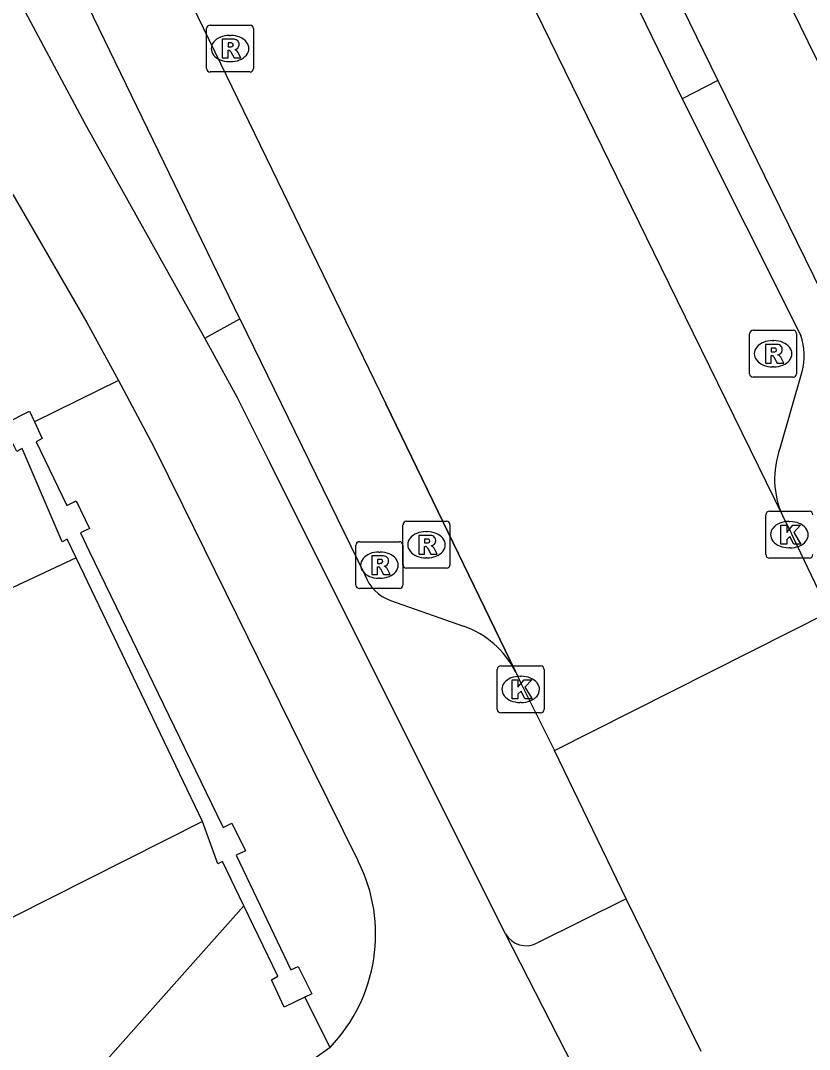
# Model space of a CAD drawing. Extents: x 160457 to 162082, y 388340 to 389736.
# Drawn here: x 161000.17 to 161016.98, y 388768.82 to 388790.76 of the extents above; entities that cross this region are included whole.
import ezdxf

# ---------------------------------------------------------------- set-up
doc = ezdxf.new("R2010")
doc.units = 0
for name, color, linetype in [('IMGEO_Berm_groen', 7, 'Continuous'), ('IMGEO_Fietspad_gesloten', 7, 'Continuous'), ('IMGEO_Fietspad_open', 7, 'Continuous'), ('IMGEO_Kolk', 7, 'Continuous'), ('IMGEO_Muur', 7, 'Continuous'), ('IMGEO_Parkeervlak_open', 7, 'Continuous'), ('IMGEO_Rijbaan_lokaal_gesloten', 7, 'Continuous'), ('IMGEO_Rioolput', 7, 'Continuous'), ('IMGEO_Stuw', 7, 'Continuous'), ('IMGEO_Verkeerseiland_open', 7, 'Continuous'), ('IMGEO_Voetpad_open', 7, 'Continuous'), ('IMGEO_Waterloop', 7, 'Continuous')]:
    doc.layers.add(name, color=color, linetype=linetype)

msp = doc.modelspace()

# ---------------------------------------------------------------- linework, layer by layer
at = {"layer": 'IMGEO_Berm_groen'}
msp.add_lwpolyline([(161000.979, 388767.447), (161004.923, 388771.881)], dxfattribs=at)
at = {"layer": 'IMGEO_Fietspad_gesloten'}
for points in [[(160994.813, 388835.553), (161000, 388824.949), (161016.943, 388790.314), (161018.227, 388787.693), (161021.087, 388781.853), (161021.707, 388780.587)], [(160992.974, 388834.647), (161000, 388820.255), (161015.023, 388789.483)], [(161004.094, 388783.984), (161001.54, 388788.556), (161000, 388791.451), (160999.687, 388792.074), (160981.616, 388829.099)], [(160979.736, 388828.183), (160997.708, 388791.317), (160999.575, 388787.785), (161000, 388787.051), (161001.579, 388784.322), (161002.252, 388783.081)], [(161015.023, 388789.483), (161016.354, 388786.762), (161019.198, 388780.947), (161021.279, 388776.693)], [(161010.499, 388771.285), (161008.285, 388775.713), (161005.467, 388781.349), (161004.785, 388782.712), (161004.094, 388783.984)], [(161002.252, 388783.081), (161003.004, 388781.665), (161003.614, 388780.428), (161006.388, 388774.803), (161007.358, 388772.835)], [(161012.581, 388767.208), (161010.499, 388771.285)], [(161006.759, 388768.862), (161005.803, 388768.175)]]:
    msp.add_lwpolyline(points, dxfattribs=at)
msp.add_arc((161004.261, 388771.27), 3.47, 316.0511, 26.8014, dxfattribs=at)
at = {"layer": 'IMGEO_Fietspad_open'}
msp.add_lwpolyline([(161013.067, 388772.028), (161011.169, 388771.082)], dxfattribs=at)
msp.add_arc((161010.942, 388771.541), 0.512, 209.9961, 296.2918, dxfattribs=at)
at = {"layer": 'IMGEO_Kolk'}
for p, q in [((161016.048, 388779.369), (161016.048, 388780.221)), ((161016.123, 388780.295), (161016.975, 388780.295)), ((161016.536, 388780.075), (161016.561, 388780.075)), ((161016.559, 388779.515), (161016.534, 388779.515)), ((161016.975, 388779.295), (161016.123, 388779.295)), ((161010.321, 388776.07), (161010.321, 388776.922)), ((161010.396, 388776.996), (161011.248, 388776.996)), ((161011.322, 388776.922), (161011.322, 388776.07)), ((161010.809, 388776.776), (161010.834, 388776.776)), ((161010.832, 388776.216), (161010.807, 388776.216)), ((161011.248, 388775.996), (161010.396, 388775.996))]:
    msp.add_line(p, q, dxfattribs=at)
for points in [[(161016.048, 388779.369), (161016.048, 388780.221)], [(161016.123, 388780.295), (161016.975, 388780.295)], [(161016.369, 388779.995), (161016.492, 388779.995), (161016.492, 388779.844), (161016.622, 388779.995), (161016.786, 388779.995), (161016.64, 388779.844), (161016.793, 388779.595), (161016.641, 388779.595), (161016.556, 388779.759), (161016.492, 388779.692), (161016.492, 388779.595), (161016.369, 388779.595), (161016.369, 388779.995)], [(161016.975, 388779.295), (161016.123, 388779.295)], [(161010.321, 388776.07), (161010.321, 388776.922)], [(161010.396, 388776.996), (161011.248, 388776.996)], [(161011.322, 388776.922), (161011.322, 388776.07)], [(161010.642, 388776.696), (161010.765, 388776.696), (161010.765, 388776.545), (161010.895, 388776.696), (161011.059, 388776.696), (161010.913, 388776.545), (161011.066, 388776.296), (161010.914, 388776.296), (161010.829, 388776.46), (161010.765, 388776.393), (161010.765, 388776.296), (161010.642, 388776.296), (161010.642, 388776.696)], [(161011.248, 388775.996), (161010.396, 388775.996)]]:
    msp.add_lwpolyline(points, dxfattribs=at)
for centre, start, end in [((161016.125, 388780.219), 91.552, 178.448), ((161016.125, 388780.219), 91.552, 178.448), ((161016.973, 388780.219), 1.552, 88.448), ((161016.973, 388780.219), 1.552, 88.448), ((161016.125, 388779.371), 181.552, 268.448), ((161016.125, 388779.371), 181.552, 268.448), ((161016.973, 388779.371), 271.552, 358.448), ((161016.973, 388779.371), 271.552, 358.448), ((161010.398, 388776.92), 91.552, 178.448), ((161010.398, 388776.92), 91.552, 178.448), ((161011.246, 388776.92), 1.552, 88.448), ((161011.246, 388776.92), 1.552, 88.448), ((161010.398, 388776.072), 181.552, 268.448), ((161010.398, 388776.072), 181.552, 268.448), ((161011.246, 388776.072), 271.552, 358.448), ((161011.246, 388776.072), 271.552, 358.448)]:
    msp.add_arc(centre, 0.0765, start, end, dxfattribs=at)
for centre, major_axis, ratio, start_param, end_param in [((161016.535, 388779.795), (-0.387, 0.002), 0.722429, 4.712389, 7.853982), ((161016.56, 388779.795), (-0.39, 0.002), 0.717154, 1.570796, 4.712389), ((161010.808, 388776.496), (-0.387, 0.002), 0.722429, 4.712389, 7.853982), ((161010.833, 388776.496), (-0.39, 0.002), 0.717154, 1.570796, 4.712389)]:
    msp.add_ellipse(centre, major_axis=major_axis, ratio=ratio, start_param=start_param, end_param=end_param, dxfattribs=at)
at = {"layer": 'IMGEO_Muur'}
for points in [[(160999.823, 388782.158), (161000.353, 388782.431), (161000.459, 388782.204)], [(161000.459, 388782.204), (161000.627, 388781.846), (161000.494, 388781.775), (161001.151, 388780.418), (161001.35, 388780.514), (161001.635, 388779.928), (161001.439, 388779.834), (161001.629, 388779.441), (161004.349, 388773.825), (161004.484, 388773.547), (161004.669, 388773.646), (161004.956, 388773.053), (161004.76, 388772.959), (161005.924, 388770.515), (161006.082, 388770.589), (161006.369, 388770.004), (161006.221, 388769.932)], [(161001.348, 388779.301), (161001.157, 388779.698), (161001.049, 388779.644), (161000.202, 388781.63), (161000.084, 388781.57), (160999.871, 388781.998)], [(161004.045, 388773.679), (161001.348, 388779.301)], [(161004.923, 388771.881), (161004.47, 388772.822), (161004.366, 388772.775), (161004.045, 388773.679)], [(161006.221, 388769.932), (161005.782, 388769.718), (161005.511, 388770.302), (161005.645, 388770.381), (161004.923, 388771.881)]]:
    msp.add_lwpolyline(points, dxfattribs=at)
at = {"layer": 'IMGEO_Parkeervlak_open'}
for points in [[(161007.541, 388802.916), (161014.267, 388789.092)], [(161004.838, 388784.4), (161001.027, 388792.26)], [(161014.267, 388789.092), (161015.615, 388786.395), (161016.791, 388784.041)], [(161004.838, 388784.4), (161006.157, 388781.692), (161007.5, 388778.936)], [(161016.817, 388783.268), (161016.348, 388781.632)], [(161008.047, 388778.391), (161009.605, 388777.845)]]:
    msp.add_lwpolyline(points, dxfattribs=at)
for centre, radius, start, end in [((161015.631, 388783.615), 1.236, 343.6956, 20.1573), ((161018.129, 388780.981), 1.896, 159.9242, 204.1694), ((161008.369, 388779.261), 0.928, 200.5145, 249.6954), ((161008.948, 388775.981), 1.976, 26.9225, 70.5809)]:
    msp.add_arc(centre, radius, start, end, dxfattribs=at)
at = {"layer": 'IMGEO_Rijbaan_lokaal_gesloten'}
for points in [[(161004.377, 388804.81), (161013.812, 388785.499), (161016.399, 388780.205)], [(161001.477, 388795.905), (161003.696, 388791.355), (161007.946, 388782.582), (161010.71, 388776.876)], [(161016.399, 388780.205), (161016.451, 388780.099), (161016.543, 388779.921), (161016.639, 388779.72), (161017.389, 388778.145)], [(161011.542, 388775.192), (161017.389, 388778.145)], [(161010.71, 388776.876), (161010.836, 388776.615), (161011.542, 388775.192)], [(161013.067, 388772.028), (161011.542, 388775.192)], [(161014.665, 388768.774), (161013.067, 388772.028)]]:
    msp.add_lwpolyline(points, dxfattribs=at)
at = {"layer": 'IMGEO_Rioolput'}
for p, q in [((161004.127, 388789.735), (161004.127, 388790.587)), ((161004.202, 388790.661), (161005.054, 388790.661)), ((161005.128, 388790.587), (161005.128, 388789.735)), ((161004.615, 388790.441), (161004.64, 388790.441)), ((161004.638, 388789.881), (161004.613, 388789.881)), ((161005.054, 388789.661), (161004.202, 388789.661)), ((161015.776, 388784.153), (161016.628, 388784.153)), ((161015.701, 388783.227), (161015.701, 388784.079)), ((161016.189, 388783.933), (161016.214, 388783.933)), ((161016.702, 388784.079), (161016.702, 388783.227)), ((161016.212, 388783.373), (161016.187, 388783.373)), ((161016.628, 388783.153), (161015.776, 388783.153)), ((161008.314, 388779.154), (161008.314, 388780.006)), ((161008.389, 388780.08), (161009.241, 388780.08)), ((161009.315, 388780.006), (161009.315, 388779.154)), ((161008.802, 388779.86), (161008.827, 388779.86)), ((161007.311, 388778.719), (161007.311, 388779.571)), ((161007.386, 388779.645), (161008.238, 388779.645)), ((161008.312, 388779.571), (161008.312, 388778.719)), ((161007.799, 388779.425), (161007.824, 388779.425)), ((161008.825, 388779.3), (161008.8, 388779.3)), ((161009.241, 388779.08), (161008.389, 388779.08)), ((161007.822, 388778.865), (161007.797, 388778.865)), ((161008.238, 388778.645), (161007.386, 388778.645))]:
    msp.add_line(p, q, dxfattribs=at)
for points in [[(161004.127, 388789.735), (161004.127, 388790.587)], [(161004.202, 388790.661), (161005.054, 388790.661)], [(161005.128, 388790.587), (161005.128, 388789.735)], [(161004.716, 388790.359), (161004.464, 388790.361), (161004.464, 388789.961)], [(161004.642, 388790.28), (161004.588, 388790.28), (161004.588, 388790.199)], [(161004.464, 388789.961), (161004.588, 388789.961), (161004.588, 388790.123), (161004.599, 388790.123)], [(161004.588, 388790.199), (161004.64, 388790.199)], [(161004.646, 388790.094), (161004.717, 388789.961), (161004.857, 388789.961), (161004.792, 388790.087)], [(161005.054, 388789.661), (161004.202, 388789.661)], [(161015.776, 388784.153), (161016.628, 388784.153)], [(161015.701, 388783.227), (161015.701, 388784.079)], [(161016.702, 388784.079), (161016.702, 388783.227)], [(161016.29, 388783.851), (161016.038, 388783.853), (161016.038, 388783.453)], [(161016.216, 388783.772), (161016.162, 388783.772), (161016.162, 388783.691)], [(161016.038, 388783.453), (161016.162, 388783.453), (161016.162, 388783.615), (161016.173, 388783.615)], [(161016.162, 388783.691), (161016.214, 388783.691)], [(161016.22, 388783.586), (161016.291, 388783.453), (161016.431, 388783.453), (161016.366, 388783.579)], [(161016.628, 388783.153), (161015.776, 388783.153)], [(161008.314, 388779.154), (161008.314, 388780.006)], [(161008.389, 388780.08), (161009.241, 388780.08)], [(161009.315, 388780.006), (161009.315, 388779.154)], [(161008.903, 388779.778), (161008.651, 388779.78), (161008.651, 388779.38)], [(161007.311, 388778.719), (161007.311, 388779.571)], [(161007.386, 388779.645), (161008.238, 388779.645)], [(161008.312, 388779.571), (161008.312, 388778.719)], [(161008.651, 388779.38), (161008.775, 388779.38), (161008.775, 388779.542), (161008.786, 388779.542)], [(161008.829, 388779.699), (161008.775, 388779.699), (161008.775, 388779.618)], [(161008.775, 388779.618), (161008.827, 388779.618)], [(161007.9, 388779.343), (161007.648, 388779.345), (161007.648, 388778.945)], [(161008.833, 388779.513), (161008.904, 388779.38), (161009.044, 388779.38), (161008.979, 388779.506)], [(161007.648, 388778.945), (161007.772, 388778.945), (161007.772, 388779.107), (161007.783, 388779.107)], [(161007.826, 388779.264), (161007.772, 388779.264), (161007.772, 388779.183)], [(161007.772, 388779.183), (161007.824, 388779.183)], [(161007.83, 388779.078), (161007.901, 388778.945), (161008.041, 388778.945), (161007.976, 388779.071)], [(161009.241, 388779.08), (161008.389, 388779.08)], [(161008.238, 388778.645), (161007.386, 388778.645)]]:
    msp.add_lwpolyline(points, dxfattribs=at)
for centre, radius, start, end in [((161004.204, 388790.585), 0.0765, 91.552, 178.448), ((161004.204, 388790.585), 0.0765, 91.552, 178.448), ((161005.052, 388790.585), 0.0765, 1.552, 88.448), ((161005.052, 388790.585), 0.0765, 1.552, 88.448), ((161004.648, 388790.184), 0.0964, 77.0061, 93.1865), ((161004.662, 388790.241), 0.0378, 276.6634, 79.6772), ((161004.715, 388790.249), 0.109, 350.3612, 89.416), ((161004.598, 388790.07), 0.0533, 26.0293, 88.6989), ((161004.624, 388790.388), 0.19, 274.7715, 282.9687), ((161004.713, 388790.249), 0.112, 277.5842, 350.9817), ((161004.697, 388790.034), 0.108, 29.5134, 73.7905), ((161004.204, 388789.737), 0.0765, 181.552, 268.448), ((161004.204, 388789.737), 0.0765, 181.552, 268.448), ((161005.052, 388789.737), 0.0765, 271.552, 358.448), ((161005.052, 388789.737), 0.0765, 271.552, 358.448), ((161015.778, 388784.077), 0.0765, 91.552, 178.448), ((161015.778, 388784.077), 0.0765, 91.552, 178.448), ((161016.626, 388784.077), 0.0765, 1.552, 88.448), ((161016.626, 388784.077), 0.0765, 1.552, 88.448), ((161016.198, 388783.88), 0.19, 274.7715, 282.9687), ((161016.222, 388783.676), 0.0964, 77.0061, 93.1865), ((161016.236, 388783.733), 0.0378, 276.6634, 79.6772), ((161016.289, 388783.741), 0.109, 350.3612, 89.416), ((161016.287, 388783.741), 0.112, 277.5842, 350.9817), ((161016.172, 388783.562), 0.0533, 26.0293, 88.6989), ((161016.271, 388783.526), 0.108, 29.5134, 73.7905), ((161015.778, 388783.229), 0.0765, 181.552, 268.448), ((161015.778, 388783.229), 0.0765, 181.552, 268.448), ((161016.626, 388783.229), 0.0765, 271.552, 358.448), ((161016.626, 388783.229), 0.0765, 271.552, 358.448), ((161008.391, 388780.004), 0.0765, 91.552, 178.448), ((161008.391, 388780.004), 0.0765, 91.552, 178.448), ((161009.239, 388780.004), 0.0765, 1.552, 88.448), ((161009.239, 388780.004), 0.0765, 1.552, 88.448), ((161008.902, 388779.668), 0.109, 350.3612, 89.416), ((161007.388, 388779.569), 0.0765, 91.552, 178.448), ((161007.388, 388779.569), 0.0765, 91.552, 178.448), ((161008.236, 388779.569), 0.0765, 1.552, 88.448), ((161008.236, 388779.569), 0.0765, 1.552, 88.448), ((161008.785, 388779.489), 0.0533, 26.0293, 88.6989), ((161008.811, 388779.807), 0.19, 274.7715, 282.9687), ((161008.835, 388779.603), 0.0964, 77.0061, 93.1865), ((161008.849, 388779.66), 0.0378, 276.6634, 79.6772), ((161008.9, 388779.668), 0.112, 277.5842, 350.9817), ((161008.884, 388779.453), 0.108, 29.5134, 73.7905), ((161007.899, 388779.233), 0.109, 350.3612, 89.416), ((161007.782, 388779.054), 0.0533, 26.0293, 88.6989), ((161007.808, 388779.372), 0.19, 274.7715, 282.9687), ((161007.832, 388779.168), 0.0964, 77.0061, 93.1865), ((161007.846, 388779.225), 0.0378, 276.6634, 79.6772), ((161007.897, 388779.233), 0.112, 277.5842, 350.9817), ((161007.881, 388779.018), 0.108, 29.5134, 73.7905), ((161008.391, 388779.156), 0.0765, 181.552, 268.448), ((161008.391, 388779.156), 0.0765, 181.552, 268.448), ((161009.239, 388779.156), 0.0765, 271.552, 358.448), ((161009.239, 388779.156), 0.0765, 271.552, 358.448), ((161007.388, 388778.721), 0.0765, 181.552, 268.448), ((161007.388, 388778.721), 0.0765, 181.552, 268.448), ((161008.236, 388778.721), 0.0765, 271.552, 358.448), ((161008.236, 388778.721), 0.0765, 271.552, 358.448)]:
    msp.add_arc(centre, radius, start, end, dxfattribs=at)
for centre, major_axis, ratio, start_param, end_param in [((161004.614, 388790.161), (-0.387, 0.002), 0.722429, 4.712389, 7.853982), ((161004.639, 388790.161), (-0.39, 0.002), 0.717154, 1.570796, 4.712389), ((161016.188, 388783.653), (-0.387, 0.002), 0.722429, 4.712389, 7.853982), ((161016.213, 388783.653), (-0.39, 0.002), 0.717154, 1.570796, 4.712389), ((161008.801, 388779.58), (-0.387, 0.002), 0.722429, 4.712389, 7.853982), ((161008.826, 388779.58), (-0.39, 0.002), 0.717154, 1.570796, 4.712389), ((161007.798, 388779.145), (-0.387, 0.002), 0.722429, 4.712389, 7.853982), ((161007.823, 388779.145), (-0.39, 0.002), 0.717154, 1.570796, 4.712389)]:
    msp.add_ellipse(centre, major_axis=major_axis, ratio=ratio, start_param=start_param, end_param=end_param, dxfattribs=at)
at = {"layer": 'IMGEO_Stuw'}
msp.add_lwpolyline([(161010.71, 388776.876), (161007.946, 388782.582)], dxfattribs=at)
at = {"layer": 'IMGEO_Verkeerseiland_open'}
for points in [[(161015.023, 388789.483), (161014.267, 388789.092)], [(161004.094, 388783.984), (161004.838, 388784.4)]]:
    msp.add_lwpolyline(points, dxfattribs=at)
at = {"layer": 'IMGEO_Voetpad_open'}
for points in [[(161002.252, 388783.081), (161000.459, 388782.204)], [(161006.759, 388768.862), (161006.221, 388769.932)]]:
    msp.add_lwpolyline(points, dxfattribs=at)
at = {"layer": 'IMGEO_Waterloop'}
for points in [[(161001.348, 388779.301), (161000, 388778.665), (160998.756, 388778.042)], [(161004.045, 388773.679), (161000, 388771.638), (160986.989, 388765.073), (160956.23, 388750), (160783.435, 388665.323), (160769.08, 388658.493)]]:
    msp.add_lwpolyline(points, dxfattribs=at)

doc.saveas('drawing.dxf')
